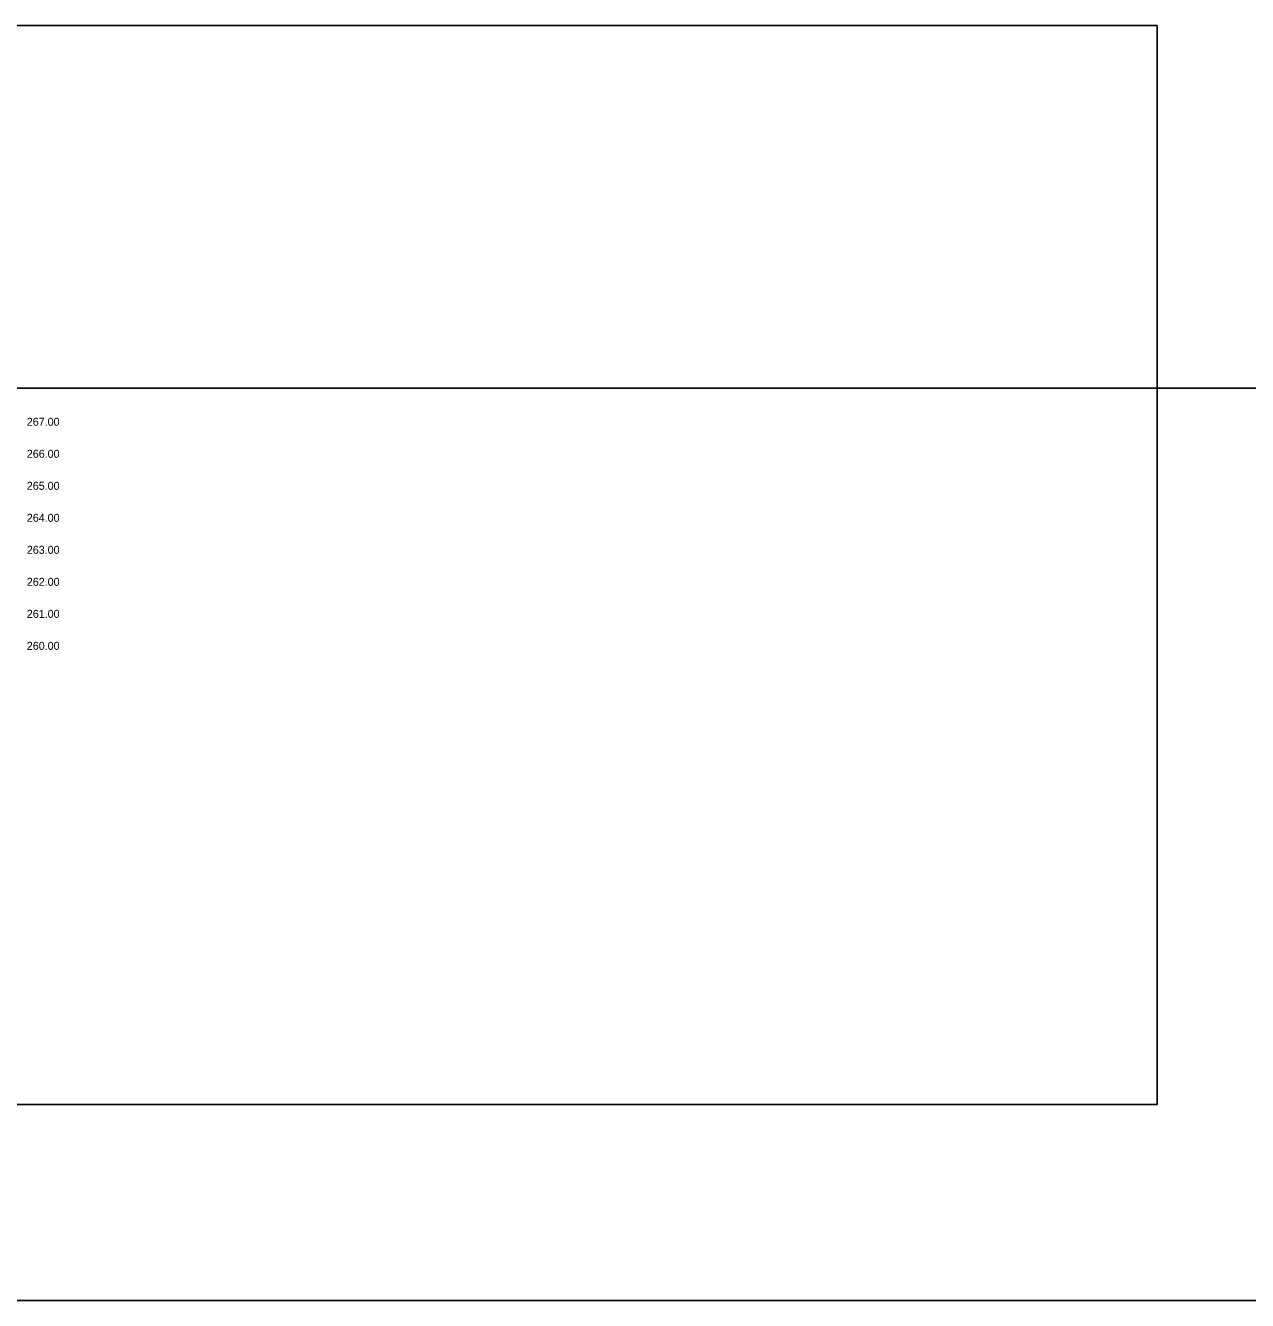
# Model space of a CAD drawing. Extents: x 6516023 to 6560129, y 5513077 to 5529206.
# Drawn here: x 6520325.8 to 6520363.98, y 5514982.49 to 5515022.32 of the extents above; entities that cross this region are included whole.
import ezdxf

# ---------------------------------------------------------------- set-up
doc = ezdxf.new("R2010")
doc.units = 0
for name, color, linetype in [('TOR_PRZEK_P-pomoc', 7, 'Continuous'), ('TOR_PRZEK_P-uklad odniesienia', 7, 'Continuous'), ('TOR_RAMKI-ramka+tabelka 1', 7, 'Continuous')]:
    doc.layers.add(name, color=color, linetype=linetype)

msp = doc.modelspace()

# ---------------------------------------------------------------- linework, layer by layer
at = {"layer": 'TOR_PRZEK_P-pomoc'}
msp.add_lwpolyline([(6520203.729, 5515022.32), (6520361.154, 5515022.32), (6520361.154, 5514988.612), (6520203.729, 5514988.612)], close=True, dxfattribs=at)
at = {"layer": 'TOR_RAMKI-ramka+tabelka 1'}
msp.add_lwpolyline([(6520238.896, 5515010.992), (6520486.396, 5515010.992), (6520486.396, 5514982.492), (6520238.896, 5514982.492)], close=True, dxfattribs=at)

# ---------------------------------------------------------------- texts
at = {"layer": 'TOR_PRZEK_P-uklad odniesienia'}
for s, p in [('267.00', (6520325.846, 5515009.817)), ('266.00', (6520325.846, 5515008.817)), ('265.00', (6520325.846, 5515007.817)), ('264.00', (6520325.846, 5515006.817)), ('263.00', (6520325.846, 5515005.817)), ('262.00', (6520325.846, 5515004.817)), ('261.00', (6520325.846, 5515003.817)), ('260.00', (6520325.846, 5515002.817))]:
    msp.add_text(s, height=0.25, dxfattribs=at).set_placement(p)

doc.saveas('drawing.dxf')
